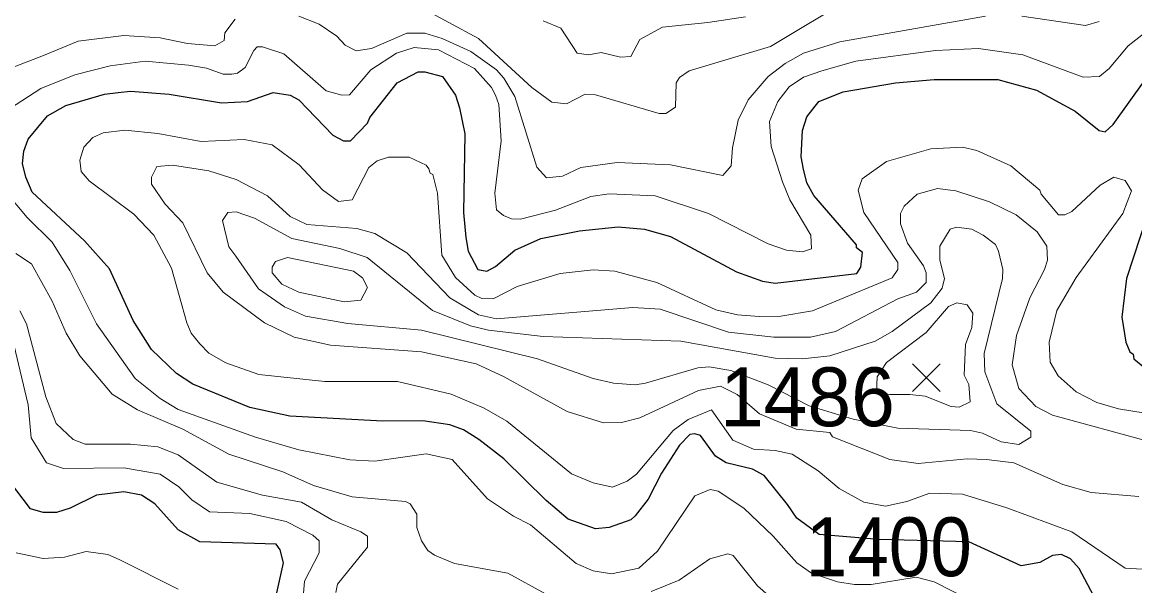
# Model space of a CAD drawing. Extents: x 423 to 448.8, y 7456.3 to 7484.
# Drawn here: x 429.359 to 430.873, y 7467.476 to 7468.242 of the extents above; entities that cross this region are included whole.
import ezdxf
from ezdxf.enums import TextEntityAlignment as Align

# ---------------------------------------------------------------- set-up
doc = ezdxf.new("R2010")
doc.units = 0
doc.header["$LTSCALE"] = 0.032
for name, color, linetype, lineweight in [('1', 7, 'Continuous', 25), ('2', 7, 'Continuous', 13), ('21', 7, 'Continuous', 25)]:
    doc.layers.add(name, color=color, linetype=linetype, lineweight=lineweight)
doc.layers.add('61', color=7, linetype='Continuous')

msp = doc.modelspace()

# ---------------------------------------------------------------- linework, layer by layer
at = {"layer": '1'}
for points in [[(429.4777, 7467.9071), (429.4437, 7467.9451), (429.3726, 7468.0116), (429.3641, 7468.0317), (429.3594, 7468.0503), (429.361, 7468.0673), (429.3672, 7468.0835), (429.3935, 7468.1152), (429.4182, 7468.1292), (429.4708, 7468.1446), (429.4894, 7468.147), (429.5064, 7468.1485), (429.559, 7468.1446), (429.6302, 7468.133), (429.6657, 7468.1346), (429.7005, 7468.1469), (429.7237, 7468.1431), (429.7353, 7468.1369), (429.7817, 7468.0889), (429.7964, 7468.0812), (429.8057, 7468.0812), (429.8289, 7468.1052), (429.832, 7468.1129), (429.8691, 7468.1601), (429.8978, 7468.1748), (429.9071, 7468.1748), (429.931, 7468.1686), (429.9488, 7468.1431), (429.9542, 7468.1261), (429.9612, 7468.0905), (429.9596, 7467.9838), (429.9627, 7467.9497), (429.9658, 7467.9312), (429.9789, 7467.9064), (429.9913, 7467.9041), (430.003, 7467.9103), (430.0293, 7467.9327), (430.0648, 7467.9482), (430.1174, 7467.959), (430.17, 7467.9644), (430.2056, 7467.9613), (430.2412, 7467.9513), (430.3309, 7467.9033), (430.3665, 7467.8902), (430.3835, 7467.8878), (430.4948, 7467.901), (430.5003, 7467.9095), (430.5026, 7467.9296), (430.4941, 7467.9358), (430.4941, 7467.9397), (430.4361, 7468.007), (430.4268, 7468.024), (430.4221, 7468.0426), (430.419, 7468.0596), (430.4206, 7468.0952), (430.4268, 7468.1137), (430.443, 7468.1346), (430.4763, 7468.1477), (430.5475, 7468.1601), (430.6001, 7468.1648), (430.6867, 7468.1648), (430.7393, 7468.1501), (430.7919, 7468.1214), (430.8243, 7468.0951), (430.8329, 7468.0936), (430.8437, 7468.1036), (430.887, 7468.164)], [(430.9079, 7468.0348), (430.8615, 7467.8941), (430.8553, 7467.8415), (430.8607, 7467.8074), (430.8661, 7467.7943), (430.8708, 7467.7912), (430.8715, 7467.785), (430.9017, 7467.7602)], [(430.8329, 7467.433), (430.7973, 7467.4996), (430.7857, 7467.5127), (430.7733, 7467.5189), (430.761, 7467.5173), (430.7439, 7467.5081), (430.7184, 7467.5034), (430.6472, 7467.5359), (430.5242, 7467.5393), (430.4434, 7467.5462), (430.4131, 7467.568), (430.4002, 7467.5867), (430.3688, 7467.6264), (430.3526, 7467.6349), (430.317, 7467.6434), (430.3023, 7467.6527), (430.2822, 7467.6806), (430.2744, 7467.6829), (430.2675, 7467.6821), (430.2536, 7467.6674), (430.2288, 7467.6295), (430.211, 7467.5939), (430.1932, 7467.5715), (430.187, 7467.5661), (430.1577, 7467.5553), (430.1391, 7467.5537), (430.102, 7467.5669), (430.0718, 7467.5924), (430.0145, 7467.6488), (429.9805, 7467.6751), (429.9596, 7467.6883), (429.9411, 7467.6953), (429.904, 7467.7007), (429.8498, 7467.6999), (429.723, 7467.7069), (429.6688, 7467.7185), (429.5914, 7467.7502), (429.569, 7467.7649), (429.535, 7467.7974), (429.5102, 7467.8368), (429.4777, 7467.9071)], [(429.6943, 7467.4161), (429.7144, 7467.5073), (429.7098, 7467.5251), (429.7044, 7467.5328), (429.6007, 7467.5359), (429.5713, 7467.5522), (429.5396, 7467.5878), (429.5211, 7467.5993), (429.4971, 7467.604), (429.46, 7467.5993), (429.4244, 7467.5816), (429.4058, 7467.5761), (429.3873, 7467.5761), (429.3703, 7467.5808), (429.3416, 7467.6187)]]:
    msp.add_lwpolyline(points, dxfattribs=at)
at = {"layer": '2'}
for points in [[(429.8993, 7468.2638), (429.9798, 7468.2204), (430.0525, 7468.1539), (430.0795, 7468.1338), (430.0996, 7468.1315), (430.1252, 7468.1446), (430.1391, 7468.1438), (430.2257, 7468.1183), (430.235, 7468.1183), (430.2481, 7468.1268), (430.2489, 7468.1601), (430.2535, 7468.1671), (430.2667, 7468.1763), (430.3773, 7468.2096), (430.4894, 7468.2769)], [(429.6487, 7468.2467), (429.6348, 7468.2281), (429.634, 7468.2174), (429.6209, 7468.2104), (429.5837, 7468.2135), (429.5466, 7468.2212), (429.4971, 7468.2243), (429.4352, 7468.2166), (429.3857, 7468.1964), (429.2991, 7468.1632)], [(430.6697, 7468.2506), (430.4717, 7468.2158), (430.4222, 7468.2003), (430.3974, 7468.1864), (430.3742, 7468.1686), (430.3471, 7468.1369), (430.3332, 7468.1091), (430.3255, 7468.0719), (430.3239, 7468.0472), (430.3123, 7468.034), (430.2412, 7468.0487), (430.1685, 7468.0518), (430.119, 7468.0449), (430.0942, 7468.0332), (430.0725, 7468.0309), (430.0594, 7468.0456), (430.0293, 7468.1416), (430.0145, 7468.1663), (430.0045, 7468.1779), (429.9697, 7468.2026), (429.9303, 7468.2204), (429.9071, 7468.2274), (429.8823, 7468.2274), (429.8343, 7468.2065), (429.8134, 7468.2034), (429.7987, 7468.2112), (429.7871, 7468.2235), (429.7631, 7468.2398), (429.7353, 7468.2506)], [(430.0679, 7468.2444), (430.0919, 7468.2343), (430.1143, 7468.2003), (430.1298, 7468.198), (430.1468, 7468.2011), (430.1731, 7468.1949), (430.187, 7468.1957), (430.1994, 7468.2189), (430.2303, 7468.2359), (430.2922, 7468.2421), (430.3433, 7468.2498)], [(430.8244, 7468.2436), (430.8058, 7468.2382), (430.7192, 7468.2506)], [(430.8932, 7468.2328), (430.8638, 7468.2104), (430.8383, 7468.1794), (430.8251, 7468.1686), (430.8027, 7468.1678), (430.7207, 7468.198), (430.6604, 7468.2065), (430.6016, 7468.2042), (430.4933, 7468.1895), (430.4469, 7468.1763), (430.4222, 7468.1678), (430.4028, 7468.1547), (430.3873, 7468.1346), (430.3758, 7468.1075), (430.3781, 7468.0735), (430.3935, 7468.0255), (430.4036, 7468.0008), (430.4322, 7467.9528), (430.433, 7467.9343), (430.4206, 7467.9304), (430.399, 7467.9327), (430.3742, 7467.9412), (430.293, 7467.9822), (430.2203, 7468.0062), (430.1577, 7468.0093), (430.1329, 7468.0054), (430.0849, 7467.9869), (430.037, 7467.9745), (430.0246, 7467.9752), (430.0138, 7467.9799), (430.0045, 7467.9876), (430.0022, 7468.0101), (430.0107, 7468.0812), (430.0076, 7468.1307), (430.003, 7468.1431), (429.9975, 7468.1539), (429.9743, 7468.1794), (429.9256, 7468.205), (429.8923, 7468.2081), (429.8684, 7468.2003), (429.8335, 7468.1779), (429.8042, 7468.1439), (429.7941, 7468.1431), (429.7724, 7468.1493), (429.7152, 7468.1995), (429.6858, 7468.2088), (429.6789, 7468.2088), (429.6742, 7468.2042), (429.6626, 7468.181), (429.6518, 7468.1733), (429.6441, 7468.1717), (429.6324, 7468.1717), (429.61, 7468.1802), (429.5853, 7468.1841), (429.5265, 7468.1895), (429.4786, 7468.1833), (429.4306, 7468.1709), (429.3842, 7468.1523), (429.3416, 7468.1245)], [(430.7454, 7468.0085), (430.7439, 7468.0139), (430.7045, 7468.0472), (430.6581, 7468.068), (430.6387, 7468.0727), (430.5954, 7468.0704), (430.5351, 7468.0533), (430.5018, 7468.0294), (430.4964, 7468.0139), (430.5041, 7467.9838), (430.5506, 7467.9157), (430.5506, 7467.9064), (430.5428, 7467.8948), (430.4346, 7467.8499), (430.3912, 7467.843), (430.3618, 7467.8422), (430.3325, 7467.8445), (430.3031, 7467.8515), (430.2226, 7467.8886), (430.1654, 7467.9041), (430.136, 7467.9056), (430.0911, 7467.901), (430.0324, 7467.8832), (429.9998, 7467.8662), (429.9844, 7467.8669), (429.9751, 7467.8716), (429.9488, 7467.8956), (429.9302, 7467.9257), (429.9241, 7468.0101), (429.9179, 7468.0356), (429.914, 7468.0371), (429.9124, 7468.0433), (429.9086, 7468.0479), (429.8854, 7468.0588), (429.8575, 7468.0588), (429.8421, 7468.0541), (429.8305, 7468.0449), (429.808, 7468.0008), (429.7894, 7467.9985), (429.7678, 7468.0147), (429.7361, 7468.0487), (429.699, 7468.0758), (429.6611, 7468.0828), (429.6023, 7468.0804), (429.5435, 7468.0913), (429.4987, 7468.0959), (429.4693, 7468.092), (429.4553, 7468.0858), (429.443, 7468.0727), (429.4375, 7468.0549), (429.4391, 7468.0395), (429.4499, 7468.027), (429.511, 7467.9814), (429.5381, 7467.9528), (429.562, 7467.908), (429.5829, 7467.8337), (429.5891, 7467.8198), (429.6007, 7467.8051), (429.6131, 7467.7927), (429.6363, 7467.7796), (429.6812, 7467.7633), (429.7709, 7467.754), (429.8699, 7467.754), (429.9426, 7467.737), (429.9875, 7467.7177), (430.0184, 7467.6999), (430.1066, 7467.6287), (430.136, 7467.6163), (430.1623, 7467.6102), (430.1824, 7467.6187), (430.1948, 7467.6279), (430.245, 7467.6875), (430.2651, 7467.7022), (430.2968, 7467.7154), (430.3262, 7467.6743), (430.3541, 7467.662), (430.3835, 7467.6604), (430.4067, 7467.655), (430.4423, 7467.6326), (430.4709, 7467.6086), (430.5042, 7467.59), (430.5336, 7467.5846), (430.5629, 7467.5908), (430.5939, 7467.6024), (430.6387, 7467.6009), (430.6991, 7467.5823), (430.7872, 7467.5498), (430.8599, 7467.5003), (430.8832, 7467.4988)], [(430.894, 7467.672), (430.761, 7467.7084), (430.7385, 7467.72), (430.7153, 7467.7447), (430.706, 7467.7765), (430.7122, 7467.8167), (430.73, 7467.8678), (430.7501, 7467.9064), (430.754, 7467.9188), (430.7532, 7467.9381), (430.74, 7467.9575), (430.7114, 7467.9806), (430.6751, 7467.9984), (430.6295, 7468.0132), (430.6047, 7468.0163), (430.5769, 7468.0085), (430.5591, 7467.9923), (430.5544, 7467.9822), (430.5544, 7467.9683), (430.5637, 7467.942), (430.5853, 7467.9111), (430.5892, 7467.9018), (430.5892, 7467.8886), (430.5761, 7467.8754), (430.5506, 7467.8662), (430.4655, 7467.8221), (430.4315, 7467.8144), (430.382, 7467.8144), (430.3201, 7467.8213), (430.2273, 7467.8523), (430.1901, 7467.8546), (430.0045, 7467.8391), (429.9798, 7467.8445), (429.941, 7467.8677), (429.8823, 7467.9288), (429.839, 7467.9551), (429.8142, 7467.9621), (429.7462, 7467.9675), (429.7237, 7467.9783), (429.6928, 7468.0062), (429.6503, 7468.0286), (429.6131, 7468.0402), (429.5636, 7468.0479), (429.542, 7468.0464), (429.535, 7468.0317), (429.535, 7468.0224), (429.5535, 7467.9953), (429.5776, 7467.9698), (429.6108, 7467.9018), (429.6324, 7467.8755), (429.6889, 7467.8337), (429.7292, 7467.8144), (429.7787, 7467.8035), (429.9024, 7467.7942), (429.9767, 7467.778), (430.0138, 7467.761), (430.1004, 7467.713), (430.1499, 7467.6976), (430.1747, 7467.6983), (430.1994, 7467.7045), (430.2791, 7467.7416), (430.3092, 7467.7478), (430.3317, 7467.7363), (430.3625, 7467.7101), (430.412, 7467.6891), (430.4578, 7467.6846), (430.4616, 7467.679), (430.5397, 7467.6481), (430.5784, 7467.6426), (430.6449, 7467.6488), (430.6712, 7467.6481), (430.7084, 7467.6434), (430.7749, 7467.6141), (430.8135, 7467.6032), (430.8785, 7467.5978)], [(430.7934, 7467.7401), (430.7687, 7467.7618), (430.7578, 7467.7803), (430.7563, 7467.8074), (430.7671, 7467.8507), (430.7934, 7467.8956), (430.8568, 7467.9822), (430.8684, 7468.0132), (430.8599, 7468.0271), (430.8444, 7468.0317), (430.8259, 7468.0209), (430.7872, 7467.9853), (430.778, 7467.9807), (430.7694, 7467.9807), (430.7454, 7468.0085)], [(429.3354, 7468.0132), (429.3656, 7467.9768), (429.3997, 7467.9435), (429.4236, 7467.9049), (429.4599, 7467.8322), (429.5126, 7467.7579), (429.5466, 7467.7308), (429.5714, 7467.7161), (429.6766, 7467.6782), (429.7353, 7467.6612), (429.805, 7467.6473), (429.839, 7467.6458), (429.9086, 7467.6558), (429.9442, 7467.6481), (429.9921, 7467.5947), (430.0277, 7467.5707), (430.0509, 7467.5591), (430.1128, 7467.5065), (430.136, 7467.4965), (430.1607, 7467.4926), (430.1979, 7467.5003), (430.2234, 7467.5235), (430.2744, 7467.5985), (430.2953, 7467.6071), (430.3062, 7467.6047), (430.3409, 7467.5816), (430.3811, 7467.5437), (430.4129, 7467.5073), (430.433, 7467.4934), (430.4686, 7467.4818), (430.4918, 7467.4779), (430.5142, 7467.4779), (430.5753, 7467.488), (430.6001, 7467.4818), (430.648, 7467.457)], [(429.3502, 7467.9281), (429.3718, 7467.9142), (429.3997, 7467.8631), (429.419, 7467.8198), (429.4375, 7467.7889), (429.4816, 7467.737), (429.5157, 7467.7153), (429.5776, 7467.6891), (429.6402, 7467.655), (429.7137, 7467.631), (429.7555, 7467.6125), (429.808, 7467.597), (429.8808, 7467.5908), (429.8869, 7467.5877), (429.8962, 7467.5738), (429.8962, 7467.5553), (429.9024, 7467.5375), (429.9109, 7467.5243), (429.9202, 7467.5181), (429.9473, 7467.5065), (430.02, 7467.4934), (430.071, 7467.4655)], [(429.7856, 7467.4671), (429.7879, 7467.4787), (429.8289, 7467.5289), (429.8289, 7467.5436), (429.8196, 7467.5498), (429.7802, 7467.5661), (429.7392, 7467.59), (429.6858, 7467.5993), (429.624, 7467.6171), (429.5714, 7467.6543), (429.5435, 7467.6651), (429.5064, 7467.669), (429.4445, 7467.6689), (429.4283, 7467.6751), (429.4051, 7467.6968), (429.3911, 7467.7332), (429.3648, 7467.8322), (429.3556, 7467.8499)], [(429.7376, 7467.4161), (429.7431, 7467.4826), (429.7631, 7467.5212), (429.7631, 7467.5375), (429.7547, 7467.5452), (429.7183, 7467.5638), (429.6688, 7467.5746), (429.6139, 7467.5769), (429.5899, 7467.5931), (429.5721, 7467.6109), (429.5466, 7467.628), (429.4971, 7467.6365), (429.4151, 7467.6357), (429.3919, 7467.6434), (429.371, 7467.6774), (429.3672, 7467.7223), (429.3478, 7467.8043)], [(430.9404, 7467.7022), (430.8507, 7467.7169), (430.8213, 7467.7254), (430.7934, 7467.7401)], [(429.5714, 7467.4717), (429.4909, 7467.5119), (429.4755, 7467.5189), (429.4461, 7467.5227), (429.4167, 7467.515), (429.3873, 7467.5135), (429.3509, 7467.5212)], [(430.2149, 7467.4686), (430.2528, 7467.4841), (430.2945, 7467.5127), (430.3193, 7467.5197), (430.3263, 7467.5173), (430.3595, 7467.4764), (430.3897, 7467.4501)]]:
    msp.add_lwpolyline(points, dxfattribs=at)
for points in [[(429.6499, 7467.9242), (429.6402, 7467.9373), (429.6317, 7467.9729), (429.6386, 7467.9838), (429.6503, 7467.9845), (429.675, 7467.976), (429.7261, 7467.9482), (429.791, 7467.935), (429.8282, 7467.9227), (429.9171, 7467.8507), (429.9689, 7467.8298), (429.9937, 7467.8236), (430.0679, 7467.8152), (430.2551, 7467.809), (430.3835, 7467.7857), (430.4206, 7467.785), (430.4578, 7467.7888), (430.5196, 7467.8089), (430.5428, 7467.8221), (430.5954, 7467.8608), (430.6109, 7467.8809), (430.614, 7467.8941), (430.6078, 7467.9188), (430.6078, 7467.9381), (430.6217, 7467.9613), (430.6302, 7467.9636), (430.6511, 7467.9613), (430.6666, 7467.9528), (430.6836, 7467.9404), (430.6874, 7467.9312), (430.6936, 7467.9064), (430.6928, 7467.8941), (430.6681, 7467.792), (430.6689, 7467.7672), (430.6851, 7467.7238), (430.7316, 7467.6867), (430.7316, 7467.6782), (430.7153, 7467.6682), (430.6913, 7467.672), (430.6658, 7467.6837), (430.6496, 7467.6875), (430.5506, 7467.6906), (430.4898, 7467.7028), (430.4297, 7467.7208), (430.3742, 7467.7493), (430.3232, 7467.7689), (430.2938, 7467.7741), (430.2783, 7467.7726), (430.2072, 7467.7517), (430.1932, 7467.7494), (430.1638, 7467.7517), (430.136, 7467.7579), (430.0602, 7467.785), (429.9024, 7467.8236), (429.8019, 7467.8329), (429.7446, 7467.843), (429.716, 7467.8553), (429.6804, 7467.8801)], [(429.7121, 7467.8863), (429.699, 7467.9018), (429.699, 7467.9095), (429.7036, 7467.9172), (429.7199, 7467.9227), (429.8096, 7467.9041), (429.822, 7467.8948), (429.8289, 7467.8817), (429.8196, 7467.8647), (429.7972, 7467.8623), (429.7353, 7467.8754)], [(430.5667, 7467.7362), (430.5877, 7467.7339), (430.6233, 7467.72), (430.6341, 7467.7192), (430.6488, 7467.7262), (430.6472, 7467.7501), (430.641, 7467.7626), (430.6426, 7467.8043), (430.6511, 7467.8275), (430.6527, 7467.8468), (430.6449, 7467.8584), (430.631, 7467.8608), (430.6194, 7467.8561), (430.5892, 7467.8206), (430.5352, 7467.7799), (430.5225, 7467.7604), (430.5217, 7467.7393), (430.5397, 7467.7363)]]:
    msp.add_lwpolyline(points, close=True, dxfattribs=at)
at = {"layer": '21'}
for p, q in [((430.5707, 7467.7781), (430.6082, 7467.7406)), ((430.6082, 7467.7781), (430.5707, 7467.7406))]:
    msp.add_line(p, q, dxfattribs=at)

# ---------------------------------------------------------------- texts
at = {"layer": '61'}
msp.add_text('1486', height=0.08, dxfattribs=at).set_placement((430.4275, 7467.6932), align=Align.CENTER)
at = {"layer": '61', "width": 0.95}
msp.add_text('1400', height=0.08, dxfattribs=at).set_placement((430.5382, 7467.4893), align=Align.CENTER)

doc.saveas('drawing.dxf')
